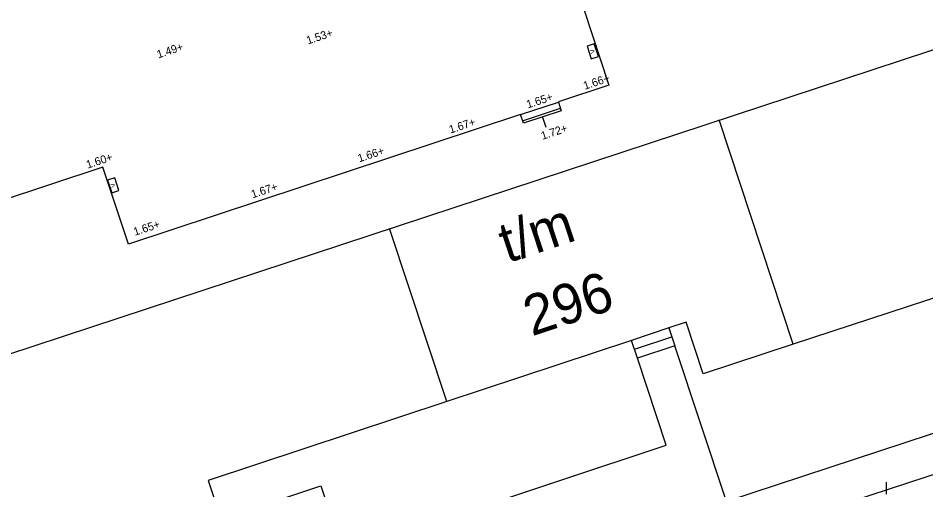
# Model space of a CAD drawing. Extents: x 122462 to 123306, y 485548 to 486417.
# Drawn here: x 122724.72 to 122758.75, y 486120.56 to 486138.24 of the extents above; entities that cross this region are included whole.
import ezdxf

# ---------------------------------------------------------------- set-up
doc = ezdxf.new("R2010")
doc.units = 0
for name, color, linetype in [('B-WE-AL-WERKGRENS-G', 7, 'Continuous'), ('B-WE-IE-MEUBILAIR_WEGMEUBILAIR_VERKEERSBORD-S', 7, 'Continuous'), ('B-WE-KL-DATA_TELECOM_KAST-S', 7, 'Continuous'), ('B-WE-OG-HOOGTEPUNT-S', 7, 'Continuous'), ('B-WE-OG-TOPOGRAFIE_GEVELDETAIL-G', 7, 'Continuous'), ('B-WE-OG-TOPOKAART-G', 7, 'Continuous'), ('Level 1', 7, 'Continuous'), ('Level 17', 7, 'Continuous'), ('Level 31', 7, 'Continuous'), ('Level 33', 7, 'Continuous'), ('Level 4', 7, 'Continuous'), ('Level 50', 7, 'Continuous')]:
    doc.layers.add(name, color=color, linetype=linetype)

msp = doc.modelspace()

# ---------------------------------------------------------------- linework, layer by layer
at = {"layer": 'B-WE-AL-WERKGRENS-G'}
msp.add_lwpolyline([(122857.632, 486078.279), (122830.484, 486160.606), (122900.937, 486183.81), (122887.855, 486222.555), (122665.445, 486149.273), (122678.196, 486110.449), (122807.072, 486152.895), (122835.324, 486068.154)], dxfattribs=at)
at = {"layer": 'B-WE-KL-DATA_TELECOM_KAST-S'}
for points in [[(122746.05, 486137.19), (122746.208, 486136.716), (122746.473, 486136.804), (122746.316, 486137.278)], [(122728.079, 486132.167), (122728.236, 486131.692), (122728.502, 486131.78), (122728.344, 486132.255)]]:
    msp.add_lwpolyline(points, close=True, dxfattribs=at)
at = {"layer": 'B-WE-OG-TOPOGRAFIE_GEVELDETAIL-G'}
for p, q in [((122743.634, 486134.393), (122745.053, 486134.863)), ((122744.374, 486134.534), (122744.499, 486134.153))]:
    msp.add_line(p, q, dxfattribs=at)
msp.add_lwpolyline([(122743.555, 486134.63), (122744.976, 486135.097), (122745.084, 486134.768), (122743.663, 486134.301)], close=True, dxfattribs=at)
at = {"layer": 'B-WE-OG-TOPOKAART-G'}
for points in [[(122755.42, 486141.73), (122749.252, 486139.707), (122745.91, 486138.61), (122746.866, 486135.726), (122744.974, 486135.1)], [(122743.555, 486134.63), (122728.856, 486129.766), (122727.9, 486132.65), (122723.929, 486131.344)]]:
    msp.add_lwpolyline(points, dxfattribs=at)
at = {"layer": 'Level 1'}
for p, q in [((122764.139, 486129.421), (122753.779, 486126.023)), ((122749.117, 486126.629), (122747.716, 486126.166)), ((122747.716, 486126.166), (122740.796, 486123.875))]:
    msp.add_line(p, q, dxfattribs=at)
for points in [[(122753.779, 486126.023), (122750.403, 486124.916), (122749.77, 486126.845), (122749.117, 486126.629)], [(122740.796, 486123.875), (122731.85, 486120.915), (122732.327, 486119.475)]]:
    msp.add_lwpolyline(points, dxfattribs=at)
at = {"layer": 'Level 17'}
for points in [[(122764.358, 486128.756), (122765.637, 486124.853), (122751.27, 486120.123), (122749.337, 486125.966)], [(122755.219, 486110.405), (122752.346, 486118.949), (122780.999, 486128.337), (122783.278, 486121.318)], [(122732.992, 486119.695), (122736.075, 486120.715), (122736.907, 486118.221), (122749.018, 486122.232), (122747.936, 486125.502)]]:
    msp.add_lwpolyline(points, dxfattribs=at)
at = {"layer": 'Level 31'}
for p, q in [((122749.117, 486126.629), (122749.337, 486125.966)), ((122747.936, 486125.502), (122747.716, 486126.166)), ((122749.337, 486125.966), (122747.936, 486125.502))]:
    msp.add_line(p, q, dxfattribs=at)
at = {"layer": 'Level 33'}
msp.add_line((122747.826, 486125.834), (122749.227, 486126.298), dxfattribs=at)
at = {"layer": 'Level 4'}
for p, q in [((122753.779, 486126.023), (122750.999, 486134.427)), ((122740.796, 486123.875), (122738.65, 486130.36))]:
    msp.add_line(p, q, dxfattribs=at)
at = {"layer": 'Level 50'}
msp.add_line((122757.276, 486120.405), (122757.276, 486120.855), dxfattribs=at)

# ---------------------------------------------------------------- texts
at = {"layer": 'B-WE-IE-MEUBILAIR_WEGMEUBILAIR_VERKEERSBORD-S'}
for s, p in [('t/m', (122743.062, 486129.054)), ('296', (122743.978, 486126.312))]:
    msp.add_text(s, height=1.5, rotation=18.3108, dxfattribs=at).set_placement(p)
at = {"layer": 'B-WE-KL-DATA_TELECOM_KAST-S'}
for p in [(122746.35, 486136.948), (122728.378, 486131.925)]:
    msp.add_text('V', height=0.16, rotation=108.3395, dxfattribs=at).set_placement(p)
at = {"layer": 'B-WE-OG-HOOGTEPUNT-S'}
for s, p in [('1.53+', (122735.585, 486137.252)), ('1.49+', (122729.98, 486136.73)), ('1.66+', (122745.964, 486135.555)), ('1.65+', (122743.831, 486134.853)), ('1.67+', (122740.929, 486133.913)), ('1.72+', (122744.379, 486133.678)), ('1.66+', (122737.508, 486132.835)), ('1.60+', (122727.331, 486132.597)), ('1.67+', (122733.514, 486131.487)), ('1.65+', (122729.103, 486130.083))]:
    msp.add_text(s, height=0.3, rotation=18.2074, dxfattribs=at).set_placement(p)

doc.saveas('drawing.dxf')
